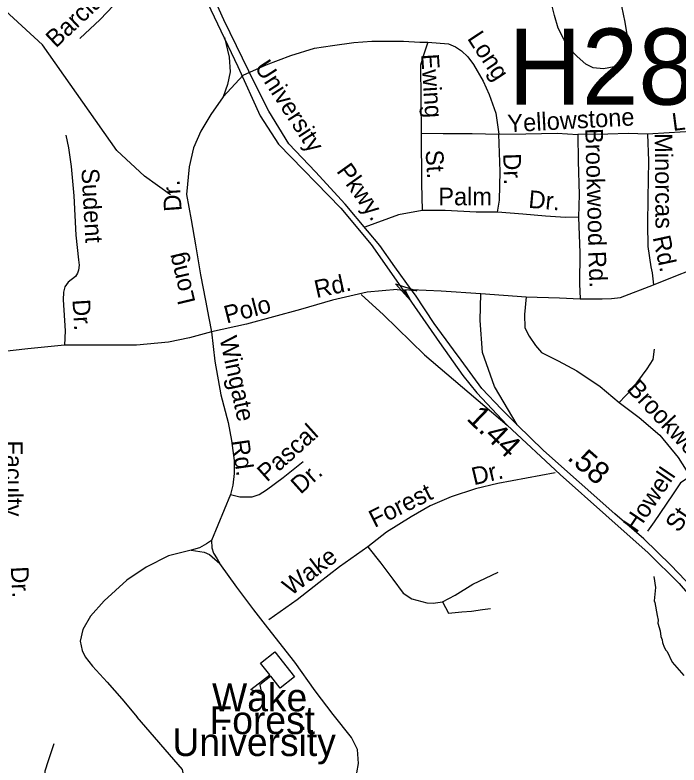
# Model space of a CAD drawing. Extents: x 1547597 to 1699558, y 810033 to 920809.
# Drawn here: x 1621536 to 1625114, y 869722 to 873763 of the extents above; entities that cross this region are included whole.
import ezdxf

# ---------------------------------------------------------------- set-up
doc = ezdxf.new("R2010")
doc.units = 0
for name, color, linetype in [('Exist Cultural Educational Facility College or University CELL', 7, 'Continuous'), ('Exist Cultural Educational Facility College or University Label', 7, 'Continuous'), ('Exist Hydrographic Creek Single Shore', 7, 'Continuous'), ('Exist Hydrographic Misc Water Feature', 7, 'Continuous'), ('Exist Road Non-System Type 51', 7, 'Continuous'), ('Exist Road Non-System Type 51 Label', 7, 'Continuous'), ('Exist Road Primary Interstate Ramp 1 Lane Attributed', 7, 'Continuous'), ('Exist Road Primary US Structure Non-Sys NCDOT Attributed CELL', 7, 'Continuous'), ('Exist Road Primary US Structure Non-Sys NCDOT Number Label', 7, 'Continuous'), ('Exist Road Secondary Mileage Hundredths English Label', 7, 'Continuous'), ('Exist Road Secondary Type 51 Divided Attributed', 7, 'Continuous'), ('Exist Road Secondary Type 51 Label', 7, 'Continuous')]:
    doc.layers.add(name, color=color, linetype=linetype)

msp = doc.modelspace()

# ---------------------------------------------------------------- linework, layer by layer
at = {"layer": 'Exist Cultural Educational Facility College or University CELL'}
msp.add_lwpolyline([(1623042.1, 870196.3), (1622964.9, 870136.1), (1622915, 870200), (1622855.8, 870153.8), (1622865.6, 870101.8), (1622807.8, 870128.6), (1622909.1, 870207.6), (1622859.3, 870271.5), (1622936.5, 870331.7)], close=True, dxfattribs=at)
at = {"layer": 'Exist Hydrographic Creek Single Shore'}
msp.add_lwpolyline([(1622373.8, 872793.7), (1622233.8, 872895.1), (1622085.8, 873032.7), (1621684.7, 873602.3), (1621461.8, 873807), (1621263.8, 873935.7), (1621090.8, 874103.3), (1620858.8, 874232.9), (1620500.8, 874279.4), (1620336.7, 874453.5), (1620263.7, 874606), (1620256.8, 874724.3), (1620167.8, 874900.1), (1619846.8, 875228.4), (1619528.7, 875750.2), (1619355.8, 875927.8), (1619297.7, 875951.8), (1619113.8, 875929.4), (1619089.8, 875956)], dxfattribs=at)
at = {"layer": 'Exist Hydrographic Misc Water Feature'}
msp.add_lwpolyline([(1624978.3, 870738), (1624987.4, 870677.9), (1624980.2, 870606), (1624984.1, 870597.9), (1624995.3, 870527.2), (1625000.5, 870501.7), (1625000.3, 870485.7), (1625011.6, 870445.5), (1625015.1, 870413.5), (1625022.9, 870397.3), (1625024.6, 870381.3), (1625034.2, 870357.1), (1625042, 870341), (1625049.9, 870332.9), (1625076.9, 870276.4), (1625139.7, 870203.4)], dxfattribs=at)
at = {"layer": 'Exist Road Non-System Type 51'}
for p, q in [((1624046.7, 872263.1), (1624291, 872244.7)), ((1622698.2, 871178.7), (1622595.4, 870931.8))]:
    msp.add_line(p, q, dxfattribs=at)
for points in [[(1622363, 874138.6), (1622294.8, 874067.3), (1622141, 873893.1), (1621995.4, 873738.9), (1621886.2, 873636.1)], [(1624804, 873810), (1624822.4, 873724.1), (1624832, 873658.7), (1624828.8, 873583.8), (1624803.3, 873524.9), (1624763.5, 873483.4), (1624706.1, 873472.3), (1624652, 873478.7), (1624612.2, 873497.8), (1624564.4, 873539.2), (1624524.6, 873582.2), (1624494.3, 873628.5), (1624462.5, 873692.2), (1624443.4, 873760.7), (1624423.4, 873838.7)], [(1622664.3, 873642.3), (1622689.8, 873536.1), (1622695.5, 873456.8), (1622681.3, 873388.8), (1622657.3, 873322.3)], [(1622657.3, 873322.3), (1622764.8, 873438.4), (1622889.3, 873495), (1623022.3, 873544.6), (1623149.7, 873584.2), (1623247.3, 873598.4), (1623361.1, 873613.9), (1623458.6, 873621.3), (1623629.3, 873621.3), (1623717, 873616.4), (1623760.9, 873616.4)], [(1623760.9, 873616.4), (1623736.1, 873541.1), (1623721.9, 873492), (1623724.3, 873126.1)], [(1623760.9, 873616.4), (1623872.3, 873606.8), (1623910.2, 873592), (1623941.8, 873570.2), (1623975.9, 873536.7), (1624006.9, 873495.4), (1624057.9, 873406.7), (1624091.1, 873334.4), (1624126.1, 873234), (1624142.8, 873120)], [(1622657.3, 873322.3), (1622590.8, 873227.4), (1622538.2, 873136.8), (1622497.4, 873047.3), (1622474.1, 872945.6), (1622460.5, 872795.9), (1622486.2, 872659.9), (1622508.5, 872523.9), (1622536.1, 872363.7), (1622563.6, 872224.2), (1622580.8, 872129.5), (1622594.6, 872055.5)], [(1625368.5, 873179.7), (1625295.3, 873160.2), (1625178.3, 873135.8), (1625061.3, 873128.5), (1624944.3, 873121.2)], [(1621810.6, 873115.1), (1621823.8, 873047), (1621838.6, 872946.9), (1621852.8, 872788.9), (1621864.5, 872576.7), (1621879, 872444.5), (1621881.4, 872414.3), (1621878.5, 872388.5), (1621873.7, 872371.8), (1621862, 872354.8), (1621823.7, 872323.2), (1621805.4, 872297.6), (1621797.6, 872268.7), (1621796.6, 872227.7), (1621806.8, 872061.6), (1621804, 871983.5)], [(1623724.3, 873126.1), (1623726.4, 872855.5), (1623729.6, 872708.7)], [(1623724.3, 873126.1), (1623843.2, 873124.1), (1623999.7, 873124.1), (1624142.8, 873120)], [(1624136.5, 872700.5), (1624146.4, 872764.8), (1624149.6, 872919.7), (1624142.8, 873120)], [(1624142.8, 873120), (1624288, 873122.5), (1624456.7, 873126.1), (1624568.8, 873118.7)], [(1624944.3, 873121.2), (1624839.4, 873123.6), (1624729.7, 873121.2), (1624568.8, 873118.7)], [(1624568.8, 873118.7), (1624570.3, 872975), (1624576, 872795.5), (1624572.2, 872674.2)], [(1624944.3, 873121.2), (1624949, 872977.3), (1624944.9, 872775.5), (1624943.2, 872635.7), (1624946, 872515.5), (1624962.6, 872405.3), (1624968.2, 872374.1), (1624975.7, 872308.4)], [(1623729.6, 872708.7), (1623602.7, 872685.7), (1623420.3, 872619)], [(1624136.5, 872700.5), (1624021.2, 872700.5), (1623853.1, 872708.7), (1623729.6, 872708.7)], [(1624572.2, 872674.2), (1624502.8, 872671.5), (1624395.1, 872679.1), (1624273.2, 872689), (1624136.5, 872700.5)], [(1624572.2, 872674.2), (1624579.7, 872480.7), (1624577.9, 872313.6), (1624581.6, 872232.9)], [(1624975.7, 872308.4), (1625105.2, 872360.9), (1625272.2, 872426.7)], [(1624581.6, 872232.9), (1624699.8, 872233.3), (1624750.5, 872235.1), (1624799.3, 872240.8), (1624975.7, 872308.4)], [(1623596.1, 872284.4), (1623433.3, 872270.2), (1623247, 872226.9), (1623073.7, 872175.4), (1622783.8, 872096.8), (1622594.6, 872055.5)], [(1623596.1, 872284.4), (1623627.5, 872280.7), (1623645.3, 872282.5), (1623670.8, 872284), (1623831.7, 872277.2), (1624046.7, 872263.1)], [(1624291, 872244.7), (1624280.8, 872150), (1624283.6, 872077.4), (1624307.3, 872032.8), (1624340.8, 871982.6), (1624372.8, 871944.9), (1624463.5, 871898.9), (1624563.8, 871845.9), (1624689.3, 871762.2), (1624791.1, 871675.7)], [(1624291, 872244.7), (1624469, 872238.5), (1624581.6, 872232.9)], [(1622594.6, 872055.5), (1622477, 872024.2), (1622363.8, 871999.4), (1622190.4, 871983.5), (1621998.6, 871983.5), (1621804, 871983.5)], [(1622594.6, 872055.5), (1622613.5, 871897.1), (1622646.2, 871716.3), (1622684.1, 871566.5), (1622703, 871470.1), (1622716.8, 871363.3), (1622716.8, 871293.4), (1622709.9, 871229.7), (1622698.2, 871178.7)], [(1621804, 871983.5), (1621605.9, 871964), (1621398.9, 871941)], [(1624980.7, 871963), (1624973.1, 871907.4), (1624940.3, 871857), (1624859.4, 871746.8), (1624791.1, 871675.7)], [(1624791.1, 871675.7), (1624899.2, 871593.6), (1625010.2, 871499), (1625108.4, 871378.8), (1625181.9, 871261.2)], [(1622698.2, 871178.7), (1622747.6, 871166.3), (1622772.3, 871166.3), (1622813.4, 871166.3), (1622852.5, 871178.7), (1622891.5, 871205.4), (1622982, 871271.3), (1623088.2, 871357.2)], [(1624447.3, 871295.3), (1624138.5, 871237.9), (1624017.3, 871209.3), (1623885.7, 871167.4), (1623773.8, 871117.6), (1623670.1, 871059.6), (1623537.5, 870976.6), (1623438, 870897.8)], [(1625181.9, 871261.2), (1625151.9, 871261.6), (1625121.7, 871242), (1625078.9, 871178.4), (1624979.5, 871031.6), (1624944.5, 870982.3)], [(1622595.4, 870931.8), (1622568.7, 870913.2), (1622529.6, 870892.7), (1622486.4, 870880.3)], [(1622595.4, 870931.8), (1622597.5, 870892.7), (1622605.7, 870863.9), (1622626.3, 870833), (1622640.7, 870808.3)], [(1622486.4, 870880.3), (1622363, 870849.5), (1622243.8, 870787.7), (1622138.9, 870717.8), (1622017.6, 870606.7), (1621943.5, 870524.4), (1621902.4, 870452.3), (1621888, 870388.6), (1621898.3, 870339.2), (1621914.8, 870304.2), (1621954.6, 870254.3), (1622033.7, 870167.5), (1622112.5, 870078.6), (1622195.4, 869979.7)], [(1622486.4, 870880.3), (1622556.3, 870868), (1622585.1, 870855.6), (1622640.7, 870808.3)], [(1623438, 870897.8), (1623284.6, 870790), (1623172.7, 870702.9), (1623056.7, 870611.6), (1622903.3, 870503.8)], [(1623438, 870897.8), (1623507.6, 870809.3), (1623571.6, 870722.4), (1623627.4, 870648), (1623674.9, 870617), (1623755.5, 870596.3), (1623788.6, 870594.3), (1623840.2, 870600.5)], [(1622898.3, 870461.5), (1622823.5, 870558.5), (1622731.1, 870680.7), (1622640.7, 870808.3)], [(1623840.2, 870600.5), (1623908.4, 870637.7), (1624003.4, 870695.6), (1624139.8, 870761.7)], [(1623840.2, 870600.5), (1623871.2, 870540.5), (1623943.5, 870546.7), (1623995.2, 870550.9), (1624055.1, 870559.1), (1624098.5, 870565.3)], [(1623378.7, 869679.5), (1623387.2, 869729.5), (1623381.9, 869805.5), (1623348.6, 869869.8), (1623249.9, 869994.7), (1623153, 870121.5), (1623044.5, 870276.6), (1622898.3, 870461.5)], [(1622446.5, 869616.5), (1622446.5, 869660.7), (1622439.7, 869698), (1622195.4, 869979.7)], [(1621702.7, 869596.1), (1621695.9, 869643.7), (1621699.3, 869691.2), (1621716.3, 869745.6), (1621746.8, 869837.4)]]:
    msp.add_lwpolyline(points, dxfattribs=at)
at = {"layer": 'Exist Road Primary Interstate Ramp 1 Lane Attributed'}
for points in [[(1623400.8, 872257.4), (1623522.2, 872147.7), (1623743.4, 871932.2), (1624187.2, 871553.2)], [(1624241.3, 871555.1), (1624119.4, 871761.8), (1624054.7, 871944), (1624043, 872116.4), (1624046.7, 872263.1)]]:
    msp.add_lwpolyline(points, dxfattribs=at)
at = {"layer": 'Exist Road Primary US Structure Non-Sys NCDOT Attributed CELL'}
msp.add_lwpolyline([(1623666.3, 872223.9), (1623585.6, 872315.3), (1623701.2, 872276.5), (1623636.4, 872281.6)], close=True, dxfattribs=at)
at = {"layer": 'Exist Road Secondary Type 51 Divided Attributed'}
for points in [[(1622313.2, 876305.1), (1622307.4, 876227), (1622277.8, 875905.2), (1622260.7, 875624.9), (1622250.6, 875443.4), (1622239, 875287.2), (1622235.2, 875128.7), (1622230.7, 874911.3), (1622244.4, 874784.9), (1622264.4, 874659.5), (1622322.2, 874429.1), (1622363.3, 874307.8), (1622450.3, 874110.3), (1622482.2, 874021.9), (1622737.8, 873485.9), (1622858, 873220.2), (1622956.8, 873067), (1623292.1, 872723), (1623454.9, 872527.1), (1623627.5, 872280.7)], [(1623670.8, 872284), (1623582.8, 872406.9), (1623501.4, 872521.3), (1623435.5, 872600.8), (1623315.4, 872744.3), (1623154.5, 872917.7), (1623011.1, 873068.9), (1622904.5, 873245.4), (1622830.8, 873390.8), (1622662.3, 873736.2), (1622594.6, 873885.4)], [(1623627.5, 872280.7), (1623822.6, 871998.5), (1623948.8, 871820.3), (1624024.5, 871726.3), (1624187.2, 871553.2)], [(1624241.3, 871555.1), (1624156.6, 871638.3), (1624050.8, 871750), (1623940.2, 871902.3), (1623899.5, 871958.5), (1623794.8, 872100.1), (1623693.3, 872252.5), (1623670.8, 872284)], [(1624187.2, 871553.2), (1624473.9, 871286.9), (1624719.2, 871068), (1624948.4, 870865.7), (1625113.9, 870700.1), (1625294.7, 870492.4), (1625510, 870252.4), (1625608.1, 870154.1), (1625731.3, 870050.8)], [(1625780.2, 870070.7), (1625649.8, 870166.9), (1625493.1, 870325), (1625362.7, 870481.6), (1625228.3, 870633), (1625069.7, 870799.5), (1624924, 870940.9), (1624767.4, 871076.1), (1624383.1, 871415.9), (1624241.3, 871555.1)]]:
    msp.add_lwpolyline(points, dxfattribs=at)

# ---------------------------------------------------------------- texts
at = {"layer": 'Exist Cultural Educational Facility College or University Label'}
for s, p in [('Wake', (1622598.2, 870011.2)), ('Forest', (1622584.2, 869888.5)), ('University', (1622384.4, 869770.4))]:
    msp.add_text(s, height=150, dxfattribs=at).set_placement(p)
at = {"layer": 'Exist Road Non-System Type 51 Label'}
for s, rotation, p in [('Barclay', 43.2972, (1621756.7, 873581.7)), ('Long', 303.4806, (1623969.9, 873636.6)), ('Ewing', 273.6356, (1623724.6, 873551.1)), ('Yellowstone', 3.1299, (1624191.7, 873130.9)), ('Ln.', 7.333, (1625081.8, 873137.7)), ('Brookwood', 271.4872, (1624608.6, 873152.2)), ('Minorcas', 270.4993, (1624982.8, 873125.9)), ('St.', 273.6985, (1623747.9, 873033.3)), ('Dr.', 271.889, (1624166.3, 873015.9)), ('Sudent', 273.1563, (1621894, 872934.7)), ('Dr.', 94.0847, (1622434.9, 872707.4)), ('Dr.', 94.0847, (1622434.9, 872707.4)), ('Palm', 359.9382, (1623816.9, 872737.7)), ('Dr.', 354.9025, (1624299.9, 872724.6)), ('Rd.', 282.3111, (1624971.5, 872564.8)), ('Long', 103.4813, (1622509.3, 872215.8)), ('Rd.', 272.1643, (1624624.8, 872489.2)), ('Rd.', 12.5206, (1623160.7, 872237.3)), ('Dr.', 273.5264, (1621845.8, 872228.5)), ('Polo', 14.4063, (1622676.2, 872100)), ('Wingate', 282.3504, (1622637.6, 872021.6)), ('Brookwood', 313.1198, (1624828, 871743.9)), ('Pascal', 41.9455, (1622894, 871243)), ('Faculty', 270.0081, (1621483, 871470.8)), ('Rd.', 278.0148, (1622703.7, 871469.4)), ('Dr.', 13.3882, (1624008.9, 871228.8)), ('Howell', 55.8999, (1624884.5, 870968.2)), ('Dr.', 41.9455, (1623075, 871177.3)), ('Forest', 26.453, (1623473.3, 870998.5)), ('St.', 55.8999, (1625111.8, 870969.7)), ('Wake', 37.4427, (1623023.7, 870630.6)), ('Dr.', 273.1886, (1621513.4, 870789.5))]:
    msp.add_text(s, height=95, rotation=rotation, dxfattribs=at).set_placement(p)
at = {"layer": 'Exist Road Primary US Structure Non-Sys NCDOT Number Label'}
msp.add_text('H284', height=410.1, dxfattribs=at).set_placement((1624193.6, 873279.7))
at = {"layer": 'Exist Road Secondary Mileage Hundredths English Label'}
for s, rotation, p in [('1.44', 316.2346, (1623964.1, 871584.4)), ('.58', 318.523, (1624506.7, 871372.2))]:
    msp.add_text(s, height=120, rotation=rotation, dxfattribs=at).set_placement(p)
at = {"layer": 'Exist Road Secondary Type 51 Label'}
for s, rotation, p in [('University', 302.9, (1622824.4, 873481.7)), ('Pkwy.', 305.4618, (1623265, 872921.5))]:
    msp.add_text(s, height=95, rotation=rotation, dxfattribs=at).set_placement(p)

doc.saveas('drawing.dxf')
